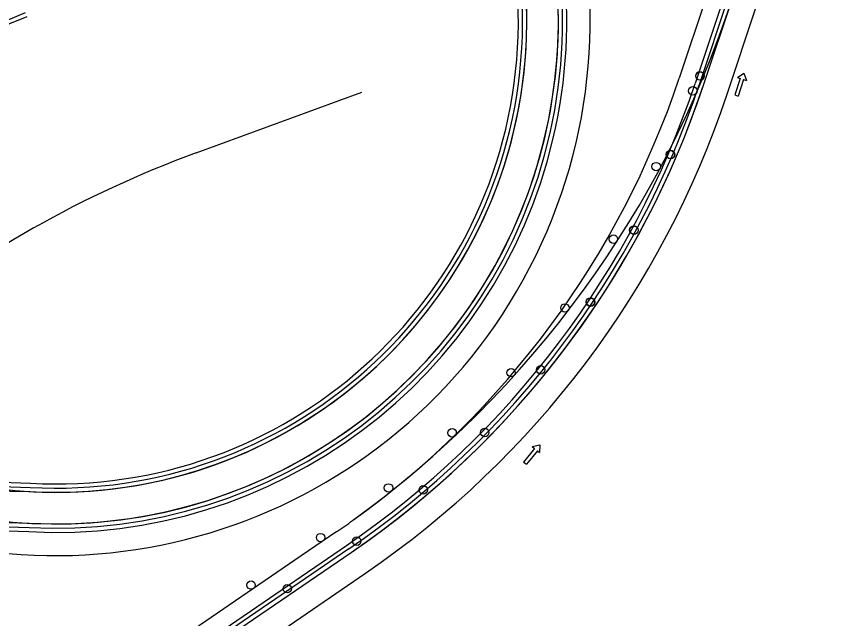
# Model space of a CAD drawing. Extents: x 659657 to 668193, y 633084 to 648639.
# Drawn here: x 662339 to 662735, y 641864.1 to 642149.8 of the extents above; entities that cross this region are included whole.
import ezdxf

# ---------------------------------------------------------------- set-up
doc = ezdxf.new("R2010")
doc.units = 0
for name, color, linetype in [('R_MOT_Stage 1B', 7, 'Continuous'), ('R_MOT_Stage 1B_Striping', 7, 'Continuous'), ('R_MOT_Stage 1C', 7, 'Continuous'), ('R_MOT_Stage 1C_Striping', 7, 'Continuous'), ('R_MOT_Stage 1C_Striping_PPM', 7, 'Continuous'), ('R_MOT_Stage 2', 7, 'Continuous'), ('R_MOT_Stage 2_Striping', 7, 'Continuous'), ('R_MOT_Stage 2_Striping_PPM', 7, 'Continuous'), ('R_MOT_Stage 3', 7, 'Continuous'), ('R_MOT_Stage 3_Striping', 7, 'Continuous'), ('R_MOT_Stage 3_Striping_PPM', 7, 'Continuous'), ('R_MOT_Stage 4', 7, 'Continuous'), ('R_MOT_Stage 4_Striping', 7, 'Continuous'), ('R_MOT_Stage 4_Striping_PPM', 7, 'Continuous'), ('R_MOT_Stage 5_Striping_PPM', 7, 'Continuous'), ('S_EXISTING_ALIGNMENT', 7, 'Continuous'), ('T_SIGNAL CONTROL CABINET', 7, 'Continuous')]:
    doc.layers.add(name, color=color, linetype=linetype)

msp = doc.modelspace()

# ---------------------------------------------------------------- linework, layer by layer
at = {"layer": 'R_MOT_Stage 1B'}
msp.add_arc((662513.92, 641725.68), 456.96, 111.8548, 147.5604, dxfattribs=at)
at = {"layer": 'R_MOT_Stage 1B_Striping'}
msp.add_arc((662513.92, 641725.68), 458.96, 111.8548, 147.5604, dxfattribs=at)
at = {"layer": 'R_MOT_Stage 1C'}
for p, q in [((662731.24, 642327.65), (662661.28, 642118.03)), ((662733.13, 642327.02), (662663.18, 642117.4)), ((662143.21, 641658.04), (662495.6, 641898.67)), ((662496.72, 641897.01), (662144.43, 641656.46))]:
    msp.add_line(p, q, dxfattribs=at)
for centre in [(662663.57, 642121.73), (662663.67, 642121.62), (662649.55, 642084.37), (662649.64, 642084.26), (662632.17, 642048.47), (662632.25, 642048.35), (662611.54, 642014.32), (662611.61, 642014.19), (662587.91, 641982.09), (662561.34, 641952.31), (662532.14, 641925.11), (662500.55, 641900.72), (662467.54, 641878.15)]:
    msp.add_circle(centre, 2, dxfattribs=at)
for centre, radius, start, end in [((662513.92, 641725.68), 456.96, 111.8548, 147.5604), ((662252.7, 642254.38), 430.74, 304.3265, 341.5452), ((662252.7, 642254.38), 432.74, 304.3265, 341.5452)]:
    msp.add_arc(centre, radius, start, end, dxfattribs=at)
at = {"layer": 'R_MOT_Stage 1C_Striping'}
for p, q in [((662665.08, 642116.77), (662735.03, 642326.38)), ((662665.08, 642116.77), (662735.03, 642326.38)), ((662145.65, 641654.87), (662497.85, 641895.36))]:
    msp.add_line(p, q, dxfattribs=at)
for centre, radius, start, end in [((662513.92, 641725.68), 458.96, 111.8548, 147.5604), ((662252.7, 642254.38), 434.74, 304.3265, 341.5452), ((662252.7, 642254.38), 434.74, 340.6643, 341.5452)]:
    msp.add_arc(centre, radius, start, end, dxfattribs=at)
at = {"layer": 'R_MOT_Stage 1C_Striping_PPM'}
for p, q in [((662676.46, 642112.97), (662690.14, 642153.97)), ((662152.42, 641644.96), (662504.62, 641885.45))]:
    msp.add_line(p, q, dxfattribs=at)
msp.add_arc((662252.7, 642254.38), 446.74, 304.3265, 341.5452, dxfattribs=at)
at = {"layer": 'R_MOT_Stage 2'}
for centre in [(662660.21, 642114.59), (662642.77, 642078.61), (662622.47, 642044.15), (662599.45, 642011.46), (662573.85, 641980.73), (662545.85, 641952.18), (662515.63, 641925.99), (662483.34, 641902.41), (662450.31, 641879.85)]:
    msp.add_circle(centre, 2, dxfattribs=at)
at = {"layer": 'R_MOT_Stage 2_Striping'}
msp.add_arc((662207.95, 642311.58), 495.3, 305.927, 341.9079, dxfattribs=at)
at = {"layer": 'R_MOT_Stage 2_Striping_PPM'}
for p, q in [((662676.46, 642112.97), (662690.14, 642153.97)), ((662491.08, 641905.27), (662474.17, 641893.72)), ((662474.17, 641893.72), (662094.31, 641634.34))]:
    msp.add_line(p, q, dxfattribs=at)
for radius, end in [(446.74, 341.5452), (422.74, 305.5643), (434.74, 305.5643)]:
    msp.add_arc((662252.7, 642254.38), radius, 304.3265, end, dxfattribs=at)
at = {"layer": 'R_MOT_Stage 3'}
for centre in [(662660.21, 642114.59), (662642.77, 642078.61), (662622.47, 642044.15), (662599.45, 642011.46), (662573.85, 641980.73), (662545.85, 641952.18), (662515.63, 641925.99), (662483.34, 641902.41), (662450.31, 641879.85)]:
    msp.add_circle(centre, 2, dxfattribs=at)
for centre, radius, start, end in [((662357.6, 642147.63), 240.73, 266.9595, 67.6298), ((662357.6, 642147.63), 221.73, 266.8577, 86.5452), ((662347.7, 642155.68), 229.46, 197.4365, 269.4365), ((662347.7, 642155.68), 248.46, 197.3379, 269.338)]:
    msp.add_arc(centre, radius, start, end, dxfattribs=at)
at = {"layer": 'R_MOT_Stage 3_Striping'}
for centre, radius, start, end in [((662357.6, 642147.63), 238.73, 266.9496, 69.9031), ((662357.6, 642147.63), 223.73, 266.8692, 86.5452), ((662207.95, 642311.58), 495.3, 305.927, 341.9079), ((662347.7, 642155.68), 231.46, 197.4254, 269.4254), ((662347.7, 642155.68), 246.46, 197.3475, 269.3476)]:
    msp.add_arc(centre, radius, start, end, dxfattribs=at)
at = {"layer": 'R_MOT_Stage 3_Striping_PPM'}
for p, q in [((662676.46, 642112.97), (662690.14, 642153.97)), ((662491.08, 641905.27), (662474.17, 641893.72)), ((662474.17, 641893.72), (662094.31, 641634.34))]:
    msp.add_line(p, q, dxfattribs=at)
for radius, end in [(446.74, 341.5452), (422.74, 305.5643), (434.74, 305.5643)]:
    msp.add_arc((662252.7, 642254.38), radius, 304.3265, end, dxfattribs=at)
at = {"layer": 'R_MOT_Stage 4'}
for centre in [(662660.21, 642114.59), (662642.77, 642078.61), (662622.47, 642044.15), (662599.45, 642011.46), (662573.85, 641980.73), (662545.85, 641952.18), (662515.63, 641925.99), (662483.34, 641902.41), (662450.31, 641879.85)]:
    msp.add_circle(centre, 2, dxfattribs=at)
at = {"layer": 'R_MOT_Stage 4_Striping'}
for centre, radius, start, end in [((662357.6, 642147.63), 238.73, 266.9496, 69.9031), ((662357.6, 642147.63), 223.73, 266.8692, 86.5452), ((662207.95, 642311.58), 495.3, 305.927, 341.9079), ((662347.7, 642155.68), 231.46, 197.4254, 269.4254), ((662347.7, 642155.68), 246.46, 197.3475, 269.3476)]:
    msp.add_arc(centre, radius, start, end, dxfattribs=at)
at = {"layer": 'R_MOT_Stage 4_Striping_PPM'}
for p, q in [((662676.46, 642112.97), (662690.14, 642153.97)), ((662491.08, 641905.27), (662474.17, 641893.72)), ((662474.17, 641893.72), (662094.31, 641634.34))]:
    msp.add_line(p, q, dxfattribs=at)
for radius, end in [(446.74, 341.5452), (422.74, 305.5643), (434.74, 305.5643)]:
    msp.add_arc((662252.7, 642254.38), radius, 304.3265, end, dxfattribs=at)
at = {"layer": 'R_MOT_Stage 5_Striping_PPM'}
for p, q in [((662731.6, 642354.02), (662653.7, 642120.56)), ((662665.08, 642116.77), (662678.76, 642157.77)), ((662676.46, 642112.97), (662690.14, 642153.97)), ((662491.08, 641905.27), (662474.17, 641893.72)), ((662474.17, 641893.72), (662094.31, 641634.34)), ((662152.42, 641644.96), (662504.62, 641885.45))]:
    msp.add_line(p, q, dxfattribs=at)
for centre, radius, start, end in [((662357.6, 642147.63), 238.73, 156.1234, 86.5452), ((662357.6, 642147.63), 253.73, 156.1234, 62.8692), ((662357.6, 642147.63), 223.73, 156.1234, 86.5452), ((662252.7, 642254.38), 422.74, 305.5643, 341.5452), ((662252.7, 642254.38), 434.74, 305.5643, 341.5452), ((662252.7, 642254.38), 446.74, 304.3265, 341.5452), ((662252.7, 642254.38), 422.74, 304.3265, 305.5643), ((662252.7, 642254.38), 434.74, 304.3265, 305.5643)]:
    msp.add_arc(centre, radius, start, end, dxfattribs=at)
at = {"layer": 'S_EXISTING_ALIGNMENT'}
msp.add_line((662424.21, 642085.1), (662502.99, 642113.97), dxfattribs=at)
msp.add_arc((662603.45, 641596.04), 520.87, 110.1277, 147.5449, dxfattribs=at)
at = {"layer": 'T_SIGNAL CONTROL CABINET'}
for p, q in [((662681.38, 642120.93), (662684.43, 642123.01)), ((662684.43, 642123.01), (662685.66, 642119.54)), ((662682.72, 642120.5), (662680.15, 642112.63)), ((662681.38, 642120.93), (662682.72, 642120.5)), ((662684.32, 642119.97), (662681.75, 642112.11)), ((662684.32, 642119.97), (662685.66, 642119.54)), ((662680.15, 642112.63), (662681.75, 642112.11)), ((662585.04, 641944.71), (662579.8, 641938.3)), ((662583.95, 641945.6), (662587.54, 641946.43)), ((662583.95, 641945.6), (662585.04, 641944.71)), ((662587.54, 641946.43), (662587.44, 641942.75)), ((662586.35, 641943.64), (662581.11, 641937.23)), ((662586.35, 641943.64), (662587.44, 641942.75)), ((662579.8, 641938.3), (662581.11, 641937.23))]:
    msp.add_line(p, q, dxfattribs=at)
for centre, radius, start, end in [((662357.6, 642147.63), 242.73, 266.9693, 66.2972), ((662357.6, 642147.63), 219.73, 266.846, 86.5452), ((662347.7, 642155.68), 227.46, 197.4479, 269.4479), ((662347.7, 642155.68), 250.46, 197.3284, 269.3285)]:
    msp.add_arc(centre, radius, start, end, dxfattribs=at)

doc.saveas('drawing.dxf')
